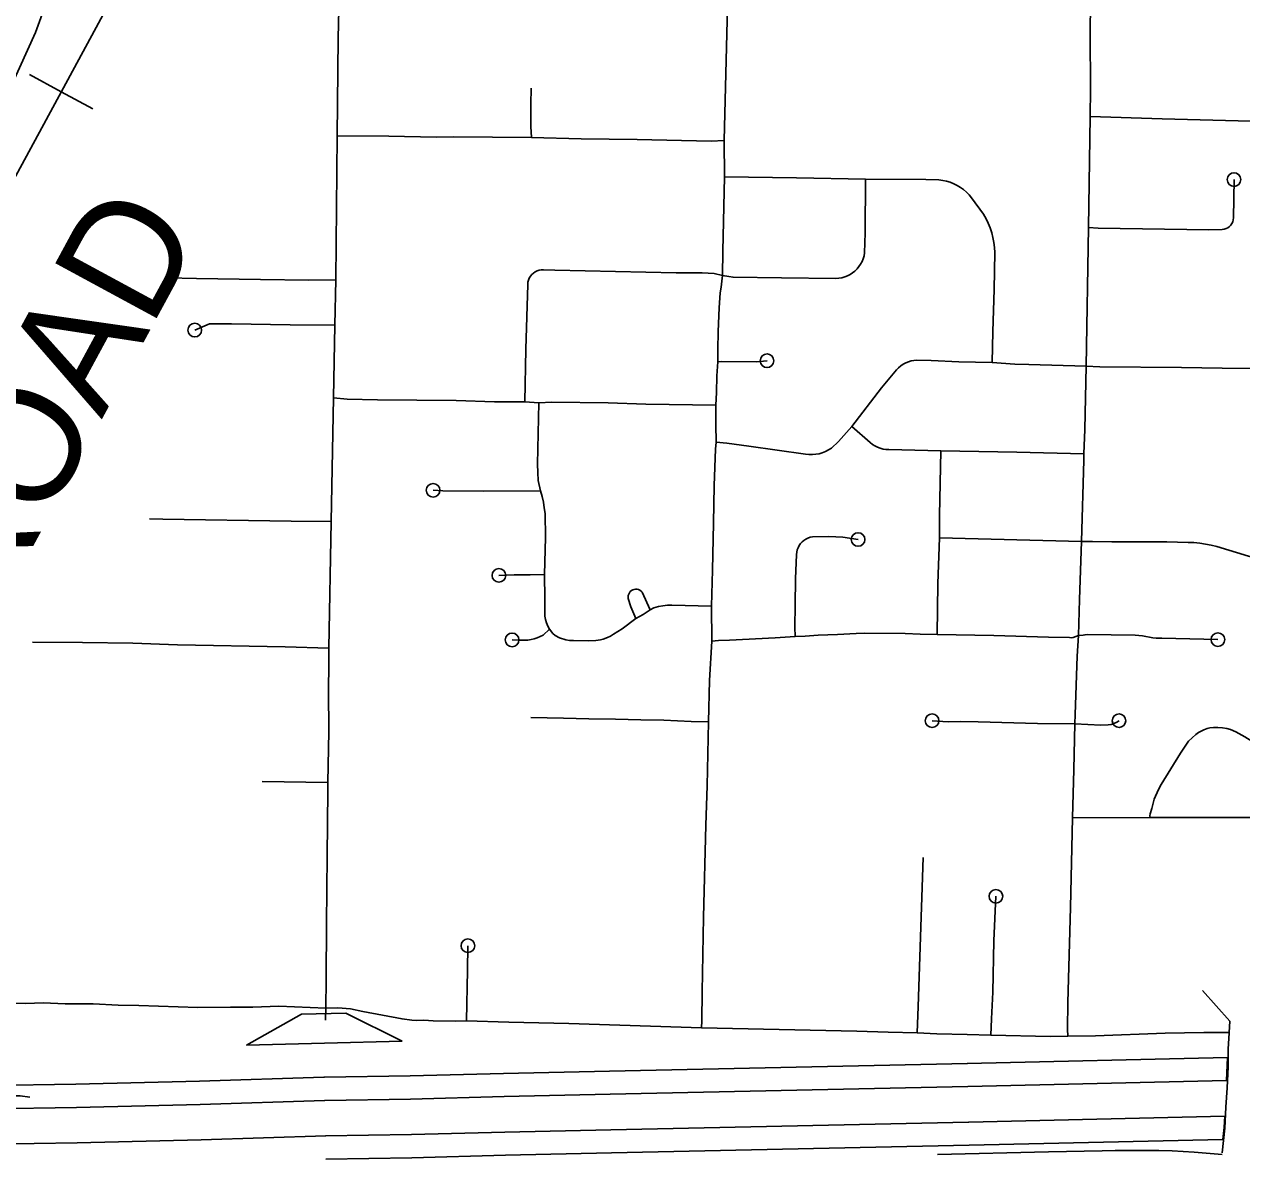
# Model space of a CAD drawing. Extents: x -19 to 366, y -4 to 359.
# Drawn here: x 151.042 to 151.886, y 186.578 to 187.361 of the extents above; entities that cross this region are included whole.
import ezdxf

# ---------------------------------------------------------------- set-up
doc = ezdxf.new("R2010")
doc.units = 0
for name, color, linetype in [('R_Draft', 7, 'Continuous'), ('R_Exist Surface Annot', 7, 'Continuous'), ('R_Point Sym', 7, 'Continuous'), ('R_Striping', 7, 'Continuous'), ('R_Water', 7, 'Continuous'), ('R_Water Annot', 7, 'Continuous'), ('R_Xsect Slope', 7, 'Continuous'), ('Sheet Fence', 7, 'Continuous')]:
    doc.layers.add(name, color=color, linetype=linetype)

msp = doc.modelspace()

# ---------------------------------------------------------------- linework, layer by layer
at = {"layer": 'R_Draft'}
msp.add_lwpolyline([(150.68624, 186.70919), (150.77578, 186.84402), (150.83705, 186.94667), (150.85188, 186.97205), (150.86503, 186.9984), (150.87942, 187.02459), (150.89302, 187.05147), (150.90272, 187.06969), (150.92279, 187.10604), (150.94084, 187.14014), (150.9624, 187.18479), (150.98241, 187.22153), (151.02128, 187.29435), (151.0494, 187.35559), (151.06383, 187.39574)], dxfattribs=at)
at = {"layer": 'R_Exist Surface Annot'}
for p, q in [((151.69574, 186.64035), (151.69579, 186.64035)), ((151.24987, 186.63074), (151.24943, 186.63073)), ((151.69706, 186.58355), (151.69701, 186.58355))]:
    msp.add_line(p, q, dxfattribs=at)
for points in [[(151.87563, 186.62843), (151.87634, 186.64455), (151.69574, 186.64035)], [(151.69579, 186.64035), (151.44761, 186.63502), (151.374, 186.63344), (151.3092, 186.63167), (151.24987, 186.63074)], [(151.24943, 186.63073), (151.16322, 186.62804), (151.07739, 186.62597), (151.01802, 186.62503), (150.99373, 186.62502), (150.97442, 186.62467), (150.96088, 186.62447)], [(151.69612, 186.62426), (151.87563, 186.62843)], [(151.25012, 186.61464), (151.30955, 186.61557), (151.37439, 186.61734), (151.44796, 186.61892), (151.69614, 186.62426)], [(150.96112, 186.60838), (150.97469, 186.60858), (150.99387, 186.60893), (151.01815, 186.60893), (151.07771, 186.60987), (151.16366, 186.61195), (151.24993, 186.61463)], [(151.69669, 186.59964), (151.87436, 186.60377)], [(151.87436, 186.60377), (151.87393, 186.5958), (151.87295, 186.58764), (151.69706, 186.58355)], [(151.25051, 186.59002), (151.31008, 186.59096), (151.37499, 186.59273), (151.44849, 186.59431), (151.69667, 186.59964)], [(150.96148, 186.58376), (150.9751, 186.58396), (150.9941, 186.5843), (151.01835, 186.58431), (151.0782, 186.58525), (151.16434, 186.58733), (151.2507, 186.59003)], [(151.69701, 186.58355), (151.44883, 186.57821), (151.37538, 186.57663), (151.31042, 186.57486), (151.25076, 186.57392)]]:
    msp.add_lwpolyline(points, dxfattribs=at)
at = {"layer": 'R_Point Sym'}
for points in [[(151.04543, 186.61689), (151.03873, 186.61782), (151.02528, 186.6178), (150.9742, 186.6166), (150.88374, 186.61476), (150.87543, 186.61472), (150.86882, 186.61492), (150.86177, 186.61549), (150.85473, 186.61628), (150.84312, 186.61794), (150.76537, 186.63133)], [(151.87243, 186.57723), (151.85315, 186.57871), (151.83797, 186.57961), (151.82872, 186.57991), (151.81598, 186.58002), (151.79822, 186.57996), (151.78925, 186.57967), (151.75215, 186.57909), (151.6751, 186.57724)]]:
    msp.add_lwpolyline(points, dxfattribs=at)
at = {"layer": 'R_Striping'}
for points in [[(151.53041, 187.41221), (151.52953, 187.38291), (151.52717, 187.28063)], [(151.78183, 187.38526), (151.78108, 187.36291), (151.78098, 187.34622), (151.78125, 187.32455), (151.78115, 187.31622), (151.78093, 187.29724)], [(151.25989, 187.38159), (151.25936, 187.3517), (151.25869, 187.28387)], [(151.39329, 187.31693), (151.39303, 187.30595), (151.3929, 187.29032), (151.39336, 187.28272)], [(151.78093, 187.29724), (151.7798, 187.22036)], [(151.83095, 187.29578), (151.78093, 187.29724)], [(151.91989, 187.29288), (151.9013, 187.29373), (151.83095, 187.29578)], [(151.25869, 187.28387), (151.25758, 187.18393)], [(151.39336, 187.28272), (151.33938, 187.28307), (151.3273, 187.283), (151.29448, 187.28366), (151.25869, 187.28387)], [(151.52717, 187.28063), (151.51797, 187.28012), (151.4668, 187.28125), (151.42799, 187.2819), (151.39336, 187.28272)], [(151.52717, 187.28063), (151.52735, 187.25536)], [(151.52735, 187.25536), (151.52612, 187.20383), (151.52591, 187.18699)], [(151.62517, 187.25374), (151.6249, 187.2165), (151.62444, 187.2026), (151.62408, 187.20057), (151.6235, 187.19859), (151.62273, 187.19667), (151.62176, 187.19485), (151.6206, 187.19313), (151.6193, 187.19154), (151.61783, 187.19009), (151.61621, 187.1888), (151.61447, 187.18768), (151.61262, 187.18675), (151.6107, 187.18601), (151.60871, 187.18546), (151.60668, 187.18513), (151.60462, 187.18501), (151.56677, 187.18528), (151.53329, 187.18575), (151.53024, 187.18637), (151.52591, 187.18699)], [(151.62517, 187.25374), (151.57736, 187.25482), (151.52735, 187.25536)], [(151.71304, 187.12664), (151.71349, 187.14809), (151.71435, 187.17715), (151.71488, 187.20292), (151.71463, 187.2064), (151.7142, 187.20987), (151.71353, 187.2133), (151.71267, 187.21668), (151.71157, 187.22), (151.71027, 187.22324), (151.70878, 187.2264), (151.70708, 187.22945), (151.69876, 187.24082), (151.69706, 187.24287), (151.69518, 187.24479), (151.69316, 187.24653), (151.69101, 187.2481), (151.68872, 187.24949), (151.68631, 187.25068), (151.68384, 187.25166), (151.68129, 187.25243), (151.67866, 187.25299), (151.676, 187.25332), (151.66701, 187.25369), (151.62517, 187.25374)], [(151.7798, 187.22036), (151.78658, 187.21992), (151.86331, 187.21863), (151.87256, 187.21894), (151.87393, 187.2191), (151.87522, 187.21949), (151.87645, 187.22009), (151.87754, 187.22089), (151.87851, 187.22187), (151.87928, 187.22299), (151.87984, 187.22422), (151.8802, 187.22554), (151.88032, 187.22689), (151.88076, 187.25354)], [(151.7798, 187.22036), (151.77817, 187.12399)], [(151.52591, 187.18699), (151.52009, 187.18834), (151.51177, 187.18873), (151.4937, 187.18877), (151.40966, 187.1906), (151.40177, 187.19096), (151.40025, 187.19092), (151.39874, 187.19066), (151.39731, 187.19019), (151.39594, 187.18952), (151.39471, 187.18865)], [(151.25758, 187.18393), (151.23902, 187.18379), (151.20545, 187.1841), (151.16102, 187.18487), (151.14097, 187.1854)], [(151.25758, 187.18393), (151.25698, 187.15255)], [(151.38885, 187.0993), (151.38942, 187.1358), (151.39077, 187.18073), (151.39092, 187.18225), (151.3913, 187.18372), (151.39188, 187.18513), (151.39264, 187.18644), (151.39358, 187.18762), (151.39471, 187.18865)], [(151.52591, 187.18699), (151.52556, 187.18297), (151.52502, 187.17898), (151.52431, 187.17501), (151.52369, 187.16462), (151.52293, 187.14816), (151.52257, 187.13559), (151.52261, 187.1271)], [(151.25698, 187.15255), (151.22597, 187.15286), (151.18542, 187.15356), (151.17001, 187.15345), (151.15981, 187.14912)], [(151.25698, 187.15255), (151.25612, 187.10202)], [(151.52261, 187.1271), (151.52205, 187.11734), (151.52185, 187.10571), (151.52138, 187.09704)], [(151.52261, 187.1271), (151.52554, 187.12724), (151.54958, 187.12714), (151.55679, 187.12783)], [(151.71304, 187.12664), (151.68984, 187.12717), (151.67058, 187.12811), (151.66079, 187.12824), (151.65876, 187.12805), (151.65678, 187.12767), (151.65486, 187.12709), (151.65299, 187.12633), (151.65119, 187.12538), (151.64952, 187.12426), (151.64795, 187.12299), (151.64652, 187.12156), (151.63612, 187.10902), (151.61568, 187.08224)], [(151.77817, 187.12399), (151.73847, 187.12512), (151.72863, 187.12558), (151.71304, 187.12664)], [(151.77817, 187.12399), (151.77716, 187.08012), (151.77658, 187.06327)], [(151.9136, 187.12228), (151.87254, 187.12266), (151.84432, 187.12323), (151.78777, 187.1237), (151.77817, 187.12399)], [(151.25612, 187.10202), (151.25451, 187.01641)], [(151.38885, 187.0993), (151.36768, 187.09933), (151.34117, 187.10021), (151.28657, 187.10061), (151.26564, 187.10126), (151.25612, 187.10202)], [(151.39851, 187.09864), (151.38885, 187.0993)], [(151.39851, 187.09864), (151.39756, 187.05598), (151.39772, 187.05039), (151.39815, 187.04482), (151.39967, 187.03758)], [(151.52138, 187.09704), (151.47262, 187.09776), (151.44663, 187.09864), (151.40757, 187.09905), (151.39851, 187.09864)], [(151.52138, 187.09704), (151.52121, 187.08351), (151.52148, 187.07129)], [(151.61568, 187.08224), (151.6063, 187.07183), (151.60144, 187.06719), (151.59944, 187.06593), (151.59737, 187.06486), (151.59517, 187.064), (151.59291, 187.06336), (151.5906, 187.06293), (151.58826, 187.06274), (151.5859, 187.06277), (151.58357, 187.06302), (151.54413, 187.06868), (151.52901, 187.07067), (151.52148, 187.07129)], [(151.67731, 187.06533), (151.64131, 187.06617), (151.63927, 187.06628), (151.63727, 187.06659), (151.63531, 187.0671), (151.63342, 187.06781), (151.63159, 187.0687), (151.62988, 187.06978), (151.62828, 187.07102), (151.61568, 187.08224)], [(151.52148, 187.07129), (151.52097, 187.06644), (151.52006, 187.04124), (151.51973, 187.0152), (151.51905, 186.98246), (151.51823, 186.95754)], [(151.67731, 187.06533), (151.67649, 187.02045), (151.67656, 187.00488)], [(151.77658, 187.06327), (151.73019, 187.06447), (151.67731, 187.06533)], [(151.77647, 187.05892), (151.77503, 187.00252)], [(151.77658, 187.06327), (151.77647, 187.05892)], [(151.39967, 187.03758), (151.36001, 187.03728), (151.33193, 187.0377), (151.32515, 187.03795)], [(151.39967, 187.03758), (151.40076, 187.03369), (151.40163, 187.02975), (151.40232, 187.02578), (151.40279, 187.02178), (151.40315, 187.00517), (151.40235, 186.97955)], [(151.25451, 187.01641), (151.22661, 187.01648), (151.13756, 187.01793), (151.12851, 187.0182)], [(151.25451, 187.01641), (151.25294, 186.92847)], [(151.57629, 186.93645), (151.57614, 186.94303), (151.57625, 186.95834), (151.57663, 186.9765), (151.57724, 186.9934), (151.5774, 186.99502), (151.57776, 186.99662), (151.57833, 186.99815), (151.57909, 186.99961), (151.58002, 187.00095), (151.58112, 187.00216), (151.58237, 187.00322), (151.58374, 187.00412), (151.58521, 187.00483), (151.58676, 187.00535), (151.58836, 187.00567), (151.59972, 187.00584), (151.60928, 187.00551), (151.62001, 187.00383)], [(151.67656, 187.00488), (151.67529, 186.97336), (151.67486, 186.93803)], [(151.77503, 187.00252), (151.67656, 187.00488)], [(151.77503, 187.00252), (151.77349, 186.96209), (151.77281, 186.93729)], [(151.9184, 186.98147), (151.9145, 186.98358), (151.91051, 186.98552), (151.90573, 186.98758), (151.90087, 186.98938), (151.89592, 186.99094), (151.89089, 186.99225), (151.86883, 186.99898), (151.86491, 186.99994), (151.86094, 187.0007), (151.85694, 187.00127), (151.85293, 187.00165), (151.84889, 187.00183), (151.8342, 187.0021), (151.79607, 187.00217), (151.78249, 187.00251), (151.77503, 187.00252)], [(151.40235, 186.97955), (151.39246, 186.97928), (151.38133, 186.97928), (151.37082, 186.97894)], [(151.40235, 186.97955), (151.40264, 186.96266), (151.4026, 186.953), (151.40274, 186.95061), (151.40312, 186.94824), (151.40378, 186.94594), (151.40468, 186.94372), (151.40583, 186.94161)], [(151.47581, 186.95511), (151.47022, 186.96725), (151.46951, 186.96802), (151.46866, 186.96863), (151.46772, 186.96908), (151.4667, 186.96933), (151.46565, 186.96938), (151.46464, 186.96924), (151.46365, 186.9689), (151.46275, 186.96837), (151.46196, 186.96769), (151.46132, 186.96686), (151.46085, 186.96593), (151.46057, 186.96493), (151.46049, 186.96389), (151.46059, 186.96285), (151.4623, 186.95722), (151.46574, 186.94909)], [(151.47581, 186.95511), (151.47099, 186.95168), (151.46574, 186.94909)], [(151.51823, 186.95754), (151.49088, 186.95826), (151.4877, 186.95818), (151.48454, 186.95785), (151.48143, 186.95729), (151.47835, 186.9565), (151.47581, 186.95511)], [(151.51823, 186.95754), (151.51847, 186.9334)], [(151.46574, 186.94909), (151.45626, 186.94195), (151.45034, 186.93821), (151.44832, 186.93672), (151.44617, 186.93574), (151.44322, 186.93473), (151.44138, 186.93428), (151.43813, 186.93379), (151.43295, 186.93345), (151.42255, 186.93366)], [(151.40583, 186.94161), (151.40148, 186.93745), (151.39949, 186.93642), (151.39744, 186.93556), (151.39532, 186.93489), (151.39316, 186.9344), (151.39094, 186.9341), (151.38872, 186.93399), (151.38441, 186.93392), (151.37998, 186.93417)], [(151.40583, 186.94161), (151.40829, 186.93861), (151.40994, 186.93714), (151.41275, 186.93572), (151.41715, 186.93432), (151.41977, 186.93381), (151.42186, 186.93367), (151.42255, 186.93366)], [(151.67486, 186.93803), (151.66315, 186.93818), (151.65262, 186.93871), (151.62422, 186.93894), (151.61859, 186.93872), (151.60571, 186.93784), (151.59234, 186.93743), (151.58336, 186.93667), (151.57629, 186.93645)], [(151.77281, 186.93729), (151.76921, 186.93581), (151.76786, 186.93572), (151.76653, 186.93587), (151.75212, 186.93609), (151.71424, 186.9372), (151.67486, 186.93803)], [(151.86957, 186.93436), (151.8308, 186.93534), (151.82679, 186.93534), (151.82454, 186.93558), (151.81734, 186.93699), (151.81217, 186.93739), (151.77895, 186.93785), (151.77741, 186.93776), (151.77605, 186.93746), (151.77281, 186.93729)], [(151.25294, 186.92847), (151.22265, 186.92932), (151.14779, 186.93077), (151.11683, 186.93182), (151.08193, 186.93246), (151.0472, 186.93267)], [(151.51847, 186.9334), (151.51679, 186.9059), (151.51617, 186.87727)], [(151.57629, 186.93645), (151.56246, 186.93553), (151.5308, 186.934), (151.52306, 186.93385), (151.51847, 186.9334)], [(151.77281, 186.93729), (151.77201, 186.92297), (151.77064, 186.88244), (151.77026, 186.87585)], [(151.25294, 186.92847), (151.25285, 186.91723)], [(151.25285, 186.91723), (151.25266, 186.89914), (151.25287, 186.87066), (151.25215, 186.83524)], [(151.51617, 186.87727), (151.50418, 186.87759), (151.48518, 186.87841), (151.46929, 186.87865), (151.45175, 186.87917), (151.43317, 186.87935), (151.41561, 186.87991), (151.39295, 186.88025)], [(151.51617, 186.87727), (151.51518, 186.83289), (151.51434, 186.80553), (151.51274, 186.7418), (151.51193, 186.70301), (151.51191, 186.69009), (151.51154, 186.66993), (151.51133, 186.66503)], [(151.77026, 186.87585), (151.74434, 186.87624), (151.70317, 186.87736), (151.69078, 186.87758), (151.6824, 186.87744), (151.67132, 186.87811)], [(151.77026, 186.87585), (151.76969, 186.84437), (151.76882, 186.81073)], [(151.77026, 186.87585), (151.78843, 186.87506), (151.79347, 186.87523), (151.79545, 186.87551), (151.79735, 186.87608), (151.79908, 186.87686), (151.80098, 186.87814)], [(151.90643, 186.85568), (151.88835, 186.86696), (151.88209, 186.87043), (151.87833, 186.87205), (151.87584, 186.8727), (151.87273, 186.8732), (151.86957, 186.87337), (151.86649, 186.87332), (151.86409, 186.87306), (151.8622, 186.87263), (151.85981, 186.87177), (151.85759, 186.87074), (151.85601, 186.86984), (151.85418, 186.86852), (151.84908, 186.86391), (151.84363, 186.85549), (151.83025, 186.83391), (151.82846, 186.83046), (151.82546, 186.82373), (151.82381, 186.81731), (151.8226, 186.8134), (151.82245, 186.8121), (151.82255, 186.81098)], [(151.25215, 186.83524), (151.20647, 186.83589)], [(151.25215, 186.83524), (151.25204, 186.82957), (151.25164, 186.78433)], [(151.82255, 186.81098), (151.76882, 186.81073)], [(151.89457, 186.81092), (151.82255, 186.81098)], [(151.76882, 186.81073), (151.76725, 186.74848), (151.7654, 186.68268), (151.76515, 186.66405), (151.76537, 186.65928)], [(151.25164, 186.78433), (151.25115, 186.73727), (151.25105, 186.69862), (151.25084, 186.67871)], [(151.66508, 186.78331), (151.66164, 186.67973), (151.6609, 186.66156)], [(151.7156, 186.75628), (151.7142, 186.72551), (151.71335, 186.68968), (151.71248, 186.67129), (151.71213, 186.65988)], [(151.34832, 186.67), (151.34907, 186.70516), (151.34927, 186.72202)], [(151.12093, 186.68052), (151.10673, 186.68088), (151.08928, 186.68165), (151.06986, 186.68172), (151.05463, 186.68239), (151.04256, 186.68201), (150.99893, 186.68225), (150.9821, 186.68301), (150.93332, 186.68407)], [(151.25084, 186.67871), (151.21821, 186.67997), (151.20009, 186.67928), (151.18465, 186.67937), (151.16196, 186.67923), (151.12093, 186.68052)], [(151.25084, 186.67871), (151.25061, 186.67031)], [(151.34832, 186.67), (151.34077, 186.66966), (151.32527, 186.66999), (151.31868, 186.67034), (151.31338, 186.67016), (151.31046, 186.67027), (151.30368, 186.67124), (151.27634, 186.67646), (151.26783, 186.67831), (151.25896, 186.67889), (151.25084, 186.67871)], [(151.51133, 186.66503), (151.41938, 186.66802), (151.37764, 186.66907), (151.34832, 186.67)], [(151.6609, 186.66156), (151.64085, 186.66195), (151.61914, 186.66265), (151.51133, 186.66503)], [(151.71213, 186.65988), (151.69563, 186.66047), (151.67452, 186.66089), (151.6609, 186.66156)], [(151.76537, 186.65928), (151.75339, 186.65912), (151.71213, 186.65988)], [(151.8773, 186.66183), (151.85976, 186.66188), (151.83311, 186.66126), (151.78476, 186.6595), (151.76537, 186.65928)]]:
    msp.add_lwpolyline(points, dxfattribs=at)
for centre in [(151.88076, 187.25354), (151.15981, 187.14912), (151.55679, 187.12783), (151.32515, 187.03795), (151.62001, 187.00383), (151.37082, 186.97894), (151.37998, 186.93417), (151.86957, 186.93436), (151.67132, 186.87811), (151.80098, 186.87814), (151.7156, 186.75628), (151.34927, 186.72202)]:
    msp.add_circle(centre, 0.00473, dxfattribs=at)
at = {"layer": 'R_Water'}
for points in [[(151.87777, 186.66964), (151.85893, 186.6909)], [(151.87777, 186.66964), (151.8773, 186.66174)], [(151.87729, 186.66153), (151.87678, 186.65025), (151.87665, 186.63794), (151.8759, 186.62352)], [(151.8759, 186.62352), (151.87519, 186.60993), (151.87443, 186.5954), (151.87251, 186.57827)]]:
    msp.add_lwpolyline(points, dxfattribs=at)
at = {"layer": 'R_Water Annot'}
for q in [(151.04522, 187.32637), (151.08918, 187.30254)]:
    msp.add_line((151.0672, 187.31446), q, dxfattribs=at)
for points in [[(151.8694, 187.85215), (151.52781, 187.71278), (151.41534, 187.66757), (151.36027, 187.64282), (151.3385, 187.63127), (151.31244, 187.61576), (151.29002, 187.6019), (151.27023, 187.58771), (151.25011, 187.57154), (151.23032, 187.55372), (151.21119, 187.5359), (151.19503, 187.51776), (151.1759, 187.49598), (151.15974, 187.47486), (151.14358, 187.45143), (151.12643, 187.42371), (151.04002, 187.26432), (150.94141, 187.08249), (150.83851, 186.89209), (150.74814, 186.72577), (150.68718, 186.61172)], [(151.8694, 187.85215), (151.52781, 187.71278), (151.41534, 187.66757), (151.36027, 187.64282), (151.3385, 187.63127), (151.31244, 187.61576), (151.29002, 187.6019), (151.27023, 187.58771), (151.25011, 187.57154), (151.23032, 187.55372), (151.21119, 187.5359), (151.19503, 187.51776), (151.1759, 187.49598), (151.15974, 187.47486), (151.14358, 187.45143), (151.12643, 187.42371), (151.04002, 187.26432)]]:
    msp.add_lwpolyline(points, dxfattribs=at)
at = {"layer": 'R_Xsect Slope'}
for p, q in [((151.23393, 186.67447), (151.1958, 186.65306)), ((151.2646, 186.67524), (151.23393, 186.67447)), ((151.30376, 186.65577), (151.2646, 186.67524)), ((151.1958, 186.65306), (151.24978, 186.65441)), ((151.24978, 186.65441), (151.30376, 186.65577))]:
    msp.add_line(p, q, dxfattribs=at)
at = {"layer": 'Sheet Fence'}
for points in [[(154.11585, 1.87092), (153.9063, 10.48743), (153.69602, 19.10409), (153.48501, 27.72087), (153.27327, 36.3378), (153.0608, 44.95486), (152.84759, 53.57206), (152.63366, 62.1894), (152.419, 70.80688), (152.20362, 79.42449), (151.98751, 88.04225), (151.77068, 96.66014), (151.55312, 105.27817), (151.33484, 113.89634), (151.11584, 122.51465), (150.89612, 131.13311), (150.67568, 139.7517), (150.45452, 148.37043), (150.23264, 156.98931), (150.01005, 165.60832), (149.78674, 174.22748), (149.56272, 182.84677), (149.33799, 191.46621), (149.11254, 200.0858), (148.88638, 208.70552), (148.65952, 217.32539), (148.43194, 225.9454), (148.20366, 234.56555), (147.97466, 243.18584), (147.74497, 251.80628), (147.51457, 260.42687), (147.28346, 269.04759), (147.05165, 277.66846), (146.81914, 286.28948), (146.58593, 294.91064), (146.35202, 303.53194), (146.11742, 312.15339), (145.88211, 320.77499), (145.64611, 329.39673), (145.40941, 338.01861), (145.17202, 346.64065)], [(0, 180.89994), (7.12284, 180.90436), (14.24566, 180.9176), (21.36847, 180.93968), (28.49124, 180.97058), (35.61397, 181.01031), (42.73664, 181.05888), (49.85925, 181.11627), (56.98178, 181.18249), (64.10422, 181.25754), (71.22656, 181.34142), (78.3488, 181.43413), (85.47091, 181.53567), (92.5929, 181.64603), (99.71474, 181.76523), (106.83643, 181.89325), (113.95795, 182.0301), (121.0793, 182.17578), (128.20046, 182.33029), (135.32143, 182.49362), (142.44218, 182.66579), (149.56272, 182.84677), (156.68303, 183.03659), (163.8031, 183.23523), (170.92291, 183.4427), (178.04247, 183.65899), (185.16175, 183.88411), (192.28074, 184.11805), (199.39944, 184.36082), (206.51784, 184.61242), (213.63591, 184.87283), (220.75366, 185.14207), (227.87107, 185.42014), (234.98813, 185.70702), (242.10483, 186.00273), (249.22115, 186.30726), (256.33709, 186.62061), (263.45264, 186.94279), (270.56779, 187.27378), (277.68251, 187.61359), (284.79682, 187.96222), (291.91068, 188.31967), (299.02409, 188.68594), (306.13705, 189.06103), (313.24954, 189.44494), (320.36154, 189.83766), (327.47305, 190.23919), (334.58406, 190.64954), (341.69455, 191.06871)]]:
    msp.add_spline(points, degree=3, dxfattribs=at)

# ---------------------------------------------------------------- texts
at = {"layer": 'R_Water Annot'}
msp.add_text('RAILROAD', height=0.08, rotation=61.55463, dxfattribs=at).set_placement((150.90552, 186.73671))

doc.saveas('drawing.dxf')
